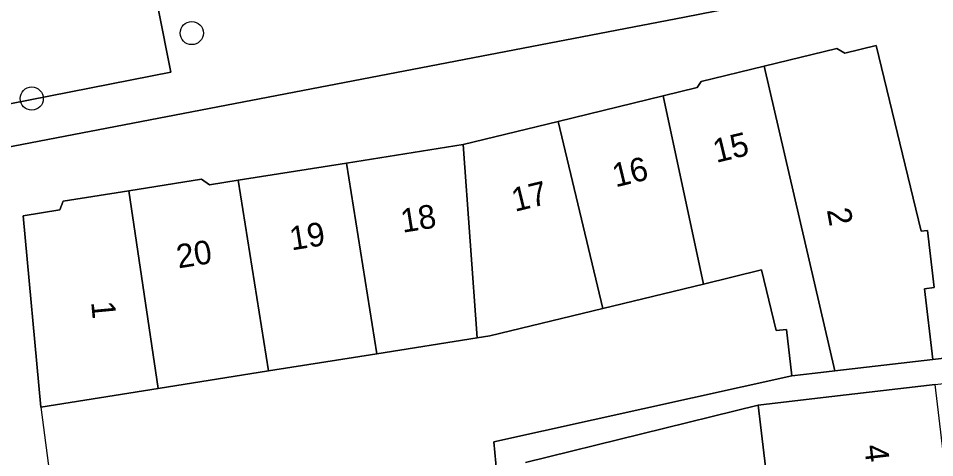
# Model space of a CAD drawing. Extents: x 162250 to 162661, y 380743 to 381606.
# Drawn here: x 162403.59 to 162442.23, y 381101.54 to 381120.09 of the extents above; entities that cross this region are included whole.
import ezdxf

# ---------------------------------------------------------------- set-up
doc = ezdxf.new("R2010")
doc.units = 0
for name, color, linetype in [('IMGEO_Boom', 7, 'Continuous'), ('IMGEO_Erf', 7, 'Continuous'), ('IMGEO_Muur', 7, 'Continuous'), ('IMGEO_Pand', 7, 'Continuous'), ('IMGEO_Pand_nummerreeks', 7, 'Continuous'), ('IMGEO_Voetpad_open', 7, 'Continuous'), ('IMGEO_Woonerf_open', 7, 'Continuous')]:
    doc.layers.add(name, color=color, linetype=linetype)

msp = doc.modelspace()

# ---------------------------------------------------------------- linework, layer by layer
at = {"layer": 'IMGEO_Boom'}
for centre in [(162410.905, 381119.467), (162404.155, 381116.702)]:
    msp.add_circle(centre, 0.489, dxfattribs=at)
at = {"layer": 'IMGEO_Erf'}
for points in [[(162443.348, 381122.437), (162440.223, 381121.823), (162431.678, 381120.144), (162401.595, 381114.357)], [(162423.934, 381099.061), (162423.638, 381102.209), (162436.213, 381104.992), (162435.982, 381106.957), (162435.55, 381106.906), (162434.927, 381109.465), (162432.479, 381108.87), (162428.24, 381107.839), (162423.477, 381106.681), (162422.941, 381106.596), (162418.713, 381105.929), (162414.145, 381105.202), (162409.483, 381104.458), (162404.544, 381103.674), (162403.787, 381111.757), (162405.342, 381112.003), (162405.483, 381112.371), (162408.251, 381112.81), (162411.318, 381113.297), (162411.649, 381113.057), (162412.864, 381113.25), (162417.432, 381113.976), (162422.345, 381114.763), (162426.349, 381115.736), (162430.777, 381116.813), (162432.222, 381117.164), (162432.383, 381117.429), (162435.035, 381118.074), (162438.102, 381118.819), (162438.44, 381118.614), (162439.76, 381118.935), (162441.665, 381111.099), (162441.924, 381111.129), (162442.207, 381108.723), (162441.806, 381108.676), (162442.157, 381105.689), (162445.298, 381106.063)], [(162435.098, 381101.151), (162434.792, 381103.761), (162424.979, 381101.344)]]:
    msp.add_lwpolyline(points, dxfattribs=at)
at = {"layer": 'IMGEO_Muur'}
msp.add_lwpolyline([(162404.544, 381103.674), (162405.189, 381098.733)], dxfattribs=at)
at = {"layer": 'IMGEO_Pand'}
for points in [[(162438.018, 381105.204), (162442.157, 381105.689), (162441.806, 381108.676), (162442.207, 381108.723), (162441.924, 381111.129), (162441.665, 381111.099), (162439.76, 381118.935), (162438.44, 381118.614), (162438.102, 381118.819), (162435.035, 381118.074)], [(162430.777, 381116.813), (162432.479, 381108.87), (162434.927, 381109.465), (162435.55, 381106.906), (162435.982, 381106.957), (162436.213, 381104.992), (162437.192, 381105.107), (162438.018, 381105.204), (162435.035, 381118.074), (162432.383, 381117.429), (162432.222, 381117.164)], [(162426.349, 381115.736), (162428.24, 381107.839), (162432.479, 381108.87), (162430.777, 381116.813)], [(162426.349, 381115.736), (162422.345, 381114.763), (162422.941, 381106.596), (162423.477, 381106.681), (162428.24, 381107.839)], [(162417.432, 381113.976), (162418.713, 381105.929), (162422.941, 381106.596), (162422.345, 381114.763)], [(162412.864, 381113.25), (162414.145, 381105.202), (162418.713, 381105.929), (162417.432, 381113.976)], [(162408.251, 381112.81), (162409.483, 381104.458), (162414.145, 381105.202), (162412.864, 381113.25), (162411.649, 381113.057), (162411.318, 381113.297)], [(162408.251, 381112.81), (162405.483, 381112.371), (162405.342, 381112.003), (162403.787, 381111.757), (162404.544, 381103.674), (162409.483, 381104.458)], [(162429.914, 381098.061), (162442.854, 381099.538), (162442.256, 381104.637), (162437.291, 381104.054), (162434.792, 381103.761), (162435.098, 381101.151), (162429.626, 381100.509)]]:
    msp.add_lwpolyline(points, close=True, dxfattribs=at)
at = {"layer": 'IMGEO_Voetpad_open'}
msp.add_lwpolyline([(162431.678, 381120.144), (162440.223, 381121.823), (162443.348, 381122.437), (162443.007, 381124.274), (162439.872, 381123.692), (162425.704, 381120.904), (162425.183, 381123.553), (162409.493, 381120.503), (162410.022, 381117.819), (162401.509, 381116.144), (162401.595, 381114.357)], close=True, dxfattribs=at)
msp.add_lwpolyline([(162424.979, 381101.344), (162434.792, 381103.761), (162437.291, 381104.054), (162442.256, 381104.637), (162445.423, 381105.014), (162445.298, 381106.063), (162442.157, 381105.689), (162438.018, 381105.204), (162437.192, 381105.107), (162436.213, 381104.992), (162423.638, 381102.209), (162423.934, 381099.061)], dxfattribs=at)
at = {"layer": 'IMGEO_Woonerf_open'}
msp.add_lwpolyline([(162402.409, 381121.718), (162401.426, 381121.617), (162386.393, 381121.126), (162386.541, 381116.869), (162391.47, 381117.053), (162391.565, 381114.004), (162394.749, 381114.098), (162394.749, 381114.092), (162398.809, 381114.226), (162401.417, 381114.323), (162401.595, 381114.357), (162401.509, 381116.144), (162410.022, 381117.819), (162409.493, 381120.503), (162425.183, 381123.553), (162425.704, 381120.904), (162439.872, 381123.692), (162443.007, 381124.274), (162446.181, 381124.863)], dxfattribs=at)

# ---------------------------------------------------------------- texts
at = {"layer": 'IMGEO_Pand_nummerreeks'}
for s, rotation, p in [('15', 13.6646, (162433.021, 381113.983)), ('16', 13.6646, (162428.775, 381112.95)), ('17', 13.6646, (162424.528, 381111.918)), ('18', 9.0526, (162419.795, 381111.035)), ('2', 280.2573, (162437.682, 381112.002)), ('19', 9.0526, (162415.11, 381110.289)), ('20', 9.0526, (162410.34, 381109.529)), ('1', 275.3503, (162406.66, 381108.111)), ('4', 276.6903, (162439.257, 381102.048))]:
    msp.add_text(s, height=1, rotation=rotation, dxfattribs=at).set_placement(p)

doc.saveas('drawing.dxf')
